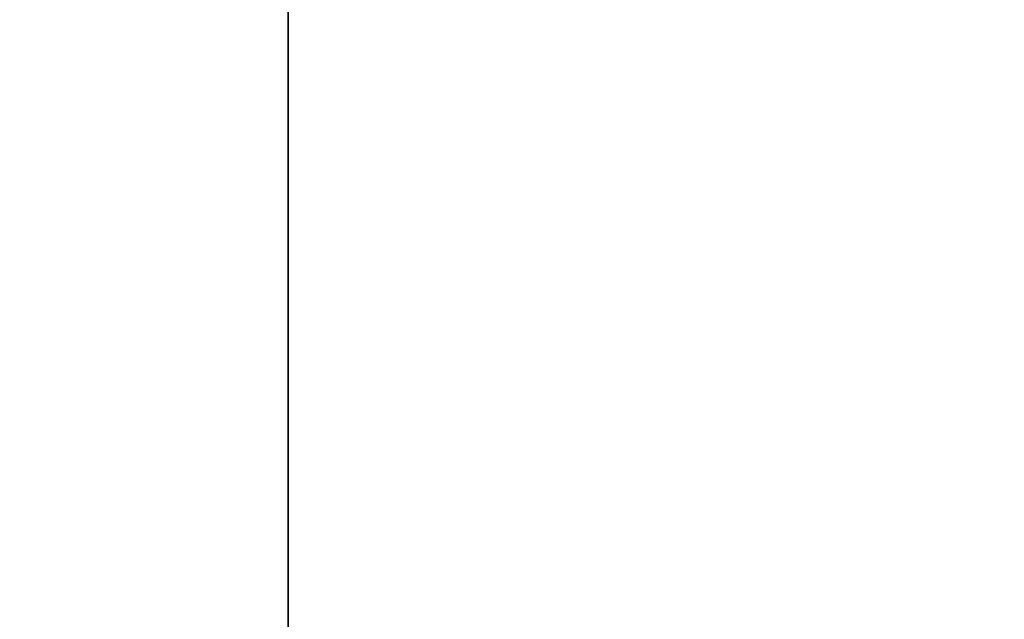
# Model space of a CAD drawing. Extents: x 0 to 80, y 0 to 80.
# Tile 608 of 656: x 9.73765 to 9.74084, y 35.4184 to 35.42034. Entities that reach past the tile are written whole.
import ezdxf

# ---------------------------------------------------------------- set-up
doc = ezdxf.new("R2010")
doc.units = 0
doc.header["$LTSCALE"] = 25.4
doc.layers.get('0').update_dxf_attribs({"color": 13, "linetype": 'CONTINUOUS'})

# ---------------------------------------------------------------- blocks, each defined once
blk = doc.blocks.new('ORBIT-I-KINKIET-20-7806-78')
at = {"color": 7}
blk.add_line((26.1351299, 35.7683601, 345.893158), (26.1351299, 35.64608, 345.893158), dxfattribs=at)
blk.add_line((26.1351299, 35.7683601, 345.893158), (26.1351299, 35.64608, 345.893158), dxfattribs=at)
mesh = blk.add_polyface(dxfattribs=at)
corners = [(26.4027424, 35.64608, 302.3838806), (25.6784382, 35.7683601, 302.7523499), (26.4027424, 35.7683601, 302.3838806)]
mesh.append_faces([[corners[k] for k in face] for face in [(0, 1, 2)]], dxfattribs={"color": 7})
mesh = blk.add_polyface(dxfattribs=at)
corners = [(26.4027424, 35.64608, 302.3838806), (25.6784382, 35.64608, 302.7523499), (25.6784382, 35.7683601, 302.7523499)]
mesh.append_faces([[corners[k] for k in face] for face in [(0, 1, 2)]], dxfattribs={"color": 7})
mesh = blk.add_polyface(dxfattribs=at)
corners = [(26.0152035, 35.7683601, 345.0435486), (26.0152035, 35.64608, 345.0435486), (26.1351299, 35.7683601, 345.893158)]
mesh.append_faces([[corners[k] for k in face] for face in [(0, 1, 2)]], dxfattribs={"color": 7})
mesh = blk.add_polyface(dxfattribs=at)
corners = [(26.1351299, 35.7683601, 345.893158), (26.0152035, 35.64608, 345.0435486), (26.1351299, 35.64608, 345.893158)]
mesh.append_faces([[corners[k] for k in face] for face in [(0, 1, 2)]], dxfattribs={"color": 7})
mesh = blk.add_polyface(dxfattribs=at)
corners = [(26.884285, 35.7683601, 346.2462769), (26.1351299, 35.64608, 345.893158), (26.884285, 35.64608, 346.2462769)]
mesh.append_faces([[corners[k] for k in face] for face in [(0, 1, 2)]], dxfattribs={"color": 7})
mesh = blk.add_polyface(dxfattribs=at)
corners = [(26.884285, 35.7683601, 346.2462769), (26.1351299, 35.7683601, 345.893158), (26.1351299, 35.64608, 345.893158)]
mesh.append_faces([[corners[k] for k in face] for face in [(0, 1, 2)]], dxfattribs={"color": 7})

msp = doc.modelspace()

# ---------------------------------------------------------------- block references
at = {"color": 0}
msp.add_blockref('ORBIT-I-KINKIET-20-7806-78', (-16.3966141, -0.3460782, -57.5), dxfattribs=at)

doc.saveas('drawing.dxf')
